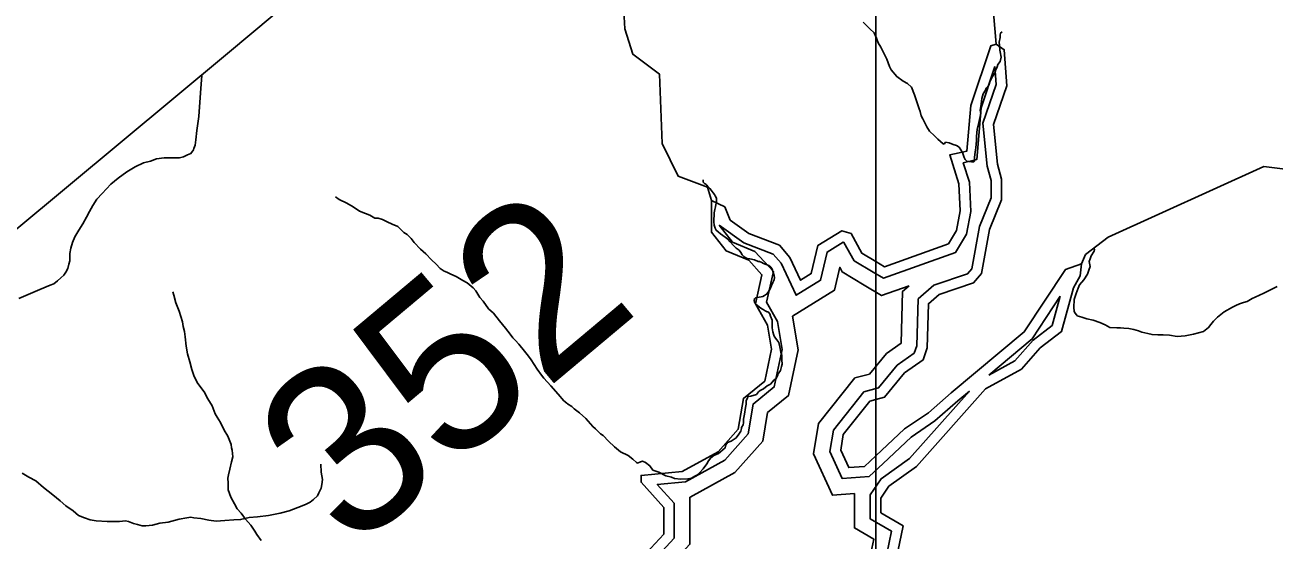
# Model space of a CAD drawing. Extents: x 2001466 to 2224147, y 644118 to 847247.
# Drawn here: x 2024583 to 2032407, y 686579 to 689805 of the extents above; entities that cross this region are included whole.
import ezdxf

# ---------------------------------------------------------------- set-up
doc = ezdxf.new("R2010")
doc.units = 0
for name, color, linetype in [('Exist Hydrographic Buffer Line', 7, 'Continuous'), ('Exist Hydrographic Creek Single Shore', 7, 'Continuous'), ('Exist Hydrographic Lake Shore', 7, 'Continuous'), ('Exist Hydrographic Misc Water Feature', 7, 'Continuous'), ('Exist Road Non-System Type 51', 7, 'Continuous'), ('Exist Road Secondary Structure Standard Bridge Number Label', 7, 'Continuous'), ('Exist Utilities Electrical Transmission Line', 7, 'Continuous'), ('Map Preparation Inset Cut Line', 7, 'Continuous')]:
    doc.layers.add(name, color=color, linetype=linetype)

msp = doc.modelspace()

# ---------------------------------------------------------------- linework, layer by layer
at = {"layer": 'Exist Hydrographic Buffer Line'}
for points in [[(2029892.2, 688256.7), (2029956, 688218.5), (2030407.5, 688379.7), (2030475.5, 688494.2), (2030503.1, 688637.3), (2030494.3, 688821.3), (2030455.5, 688942.7), (2030540.4, 688961.6), (2030569, 689286.8), (2030654.3, 689545)], [(2030654.3, 689545), (2030662.8, 689432.1), (2030579.4, 689190.2), (2030606.4, 688920.6), (2030630.6, 688831.4), (2030630.6, 688721.7), (2030557.8, 688541.8), (2030509.8, 688278.2), (2030483, 688247.1), (2030271.9, 688174.4), (2030173.4, 688089.6), (2030164.8, 687794.9), (2030149.6, 687749.5), (2030043.1, 687673.9), (2029925.9, 687531.7), (2029902.1, 687525.3)], [(2028420.6, 686345.4), (2028646.7, 686590.4), (2028646.7, 686808.6), (2028540, 686926.6), (2028716.8, 686943.3), (2028963.7, 687078.7), (2029108.7, 687243.2), (2029140.7, 687430.2), (2029272.5, 687538.2), (2029321.8, 687772.1), (2029292.9, 687947.2), (2029224.8, 688068.1), (2029267.8, 688259.9), (2029151.7, 688386.1), (2029012, 688443.8), (2028927.2, 688551.5)], [(2028927.2, 688551.5), (2029081.8, 688440.1), (2029266.2, 688370.1), (2029315.6, 688312.7), (2029410.1, 688111.9), (2029562.8, 688206), (2029603.8, 688382.3), (2029705.3, 688444.6), (2029709.5, 688443.4), (2029772.2, 688328.6), (2029892.2, 688256.7)], [(2029386.9, 687982), (2029649.3, 688143.8), (2029682.7, 688287.2), (2029698.7, 688257.9), (2029835.7, 688175.8)], [(2029835.7, 688175.8), (2029945.3, 688110.2), (2030118.1, 688171.9)], [(2030118.1, 688171.9), (2030076.2, 688135.8), (2030066.8, 687812.3), (2030066.5, 687811.2), (2029975.5, 687746.6), (2029870, 687618.6)], [(2030615.9, 687612.2), (2030887.5, 687838.3), (2031063.6, 688105.7)], [(2031063.6, 688105.7), (2031013.6, 687922.9), (2030893.2, 687830.2), (2030779.5, 687702), (2030615.9, 687612.2)], [(2027085.7, 684623.5), (2027129.1, 684691.2), (2027129.1, 684909.3), (2027196.3, 684924.1), (2027317.7, 685042.8), (2027298.3, 685282.5), (2027510.1, 685294.5), (2027923.3, 685415.7), (2028046.6, 685509.7), (2028125.7, 685679.2), (2028139.8, 685826.7), (2028145.8, 685834.4), (2028368.6, 685946.8), (2028505.4, 686292.1), (2028745.1, 686551.9), (2028745.1, 686846.5), (2028744.6, 686847), (2028746.3, 686847.2), (2029026.1, 687000.7), (2029201, 687199), (2029231.5, 687377.4), (2029361.6, 687484), (2029422, 687769.9), (2029386.9, 687982)], [(2029870, 687618.6), (2029777.4, 687593.8), (2029550.2, 687308.1), (2029519.3, 687118.7), (2029637.4, 686859.6), (2029775.1, 686870.4)], [(2029902.1, 687525.3), (2029834.2, 687507.1), (2029643.2, 687266.9), (2029621.2, 687132.3), (2029698.4, 686963.1), (2029866.1, 686976.3), (2029953.8, 687058.4)], [(2030495, 687511.5), (2030118.9, 687089), (2029941.3, 686962), (2029873.5, 686861.1), (2029873.5, 686711.3), (2030006.2, 686634.5), (2029976.8, 686491.6), (2030030.4, 686420.3), (2030184.4, 686356.7), (2030016.6, 686347.6), (2029929.9, 686359.3)], [(2029953.8, 687058.4), (2030129.3, 687223), (2030278.4, 687324.4), (2030422.9, 687451.5), (2030495, 687511.5)], [(2029775.1, 686870.4), (2029775.1, 686654.6), (2029895.5, 686584.9), (2029871.1, 686466.6)]]:
    msp.add_lwpolyline(points, dxfattribs=at)
at = {"layer": 'Exist Hydrographic Creek Single Shore'}
for points in [[(2030662.2, 689684.1), (2030645.1, 689881.3), (2030603.1, 689967.5), (2030578.3, 690374.8), (2030678.1, 690773.1), (2030653.1, 691082), (2030578.3, 691250.8), (2030544.2, 691432), (2030644.3, 691623.5), (2030602.3, 691781.9), (2030544.2, 691966.8), (2030544.2, 692265.4), (2030627.3, 692647.6)], [(2031196.1, 688308.3), (2031221.1, 688366.9), (2031362.2, 688475.5), (2032337.2, 688918.4), (2032470.1, 688902.5)]]:
    msp.add_lwpolyline(points, dxfattribs=at)
at = {"layer": 'Exist Hydrographic Lake Shore'}
for points in [[(2029908.9, 688323.2), (2029963.1, 688290.7), (2030363.2, 688433.6), (2030413.2, 688517.8), (2030437.2, 688642), (2030429.2, 688809.5), (2030371.2, 688991.1), (2030479.2, 689015.2), (2030504.3, 689300.1), (2030628.1, 689674.9), (2030662.2, 689684.1)], [(2030662.2, 689684.1), (2030712.2, 689650.2), (2030729.2, 689423.5), (2030646.2, 689182.5), (2030671.2, 688932.6), (2030696.2, 688840.2), (2030696.2, 688708.9), (2030621.1, 688523.4), (2030571.1, 688248.9), (2030521.1, 688190.8), (2030305.2, 688116.4), (2030238.1, 688058.7), (2030230.1, 687783.3), (2030205.1, 687708.4), (2030088.2, 687625.4), (2029963.1, 687473.8), (2029908.9, 687459.2)], [(2028364.1, 686380.9), (2028581.1, 686616), (2028581.1, 686783.4), (2028439.2, 686940.4), (2028439.2, 686983.1), (2028697.1, 687007.3), (2028922.1, 687130.7), (2029047.2, 687272.6), (2029080.2, 687465.5), (2029213.1, 687574.3), (2029255.1, 687773.6), (2029230.1, 687925), (2029155.2, 688057.9), (2029196.2, 688240.7), (2029113.2, 688331), (2028971.1, 688389.7), (2028879.2, 688506.4), (2028879.2, 688706.5)], [(2028879.2, 688706.5), (2028963.1, 688665.4), (2028996.1, 688582.7), (2029113.2, 688498.4), (2029305.1, 688425.6), (2029371.1, 688348.7), (2029438.2, 688206.3), (2029505, 688247.5), (2029546.1, 688423.9), (2029696.2, 688516), (2029754.2, 688498.4), (2029821.2, 688375.7), (2029908.9, 688323.2)], [(2029908.9, 687106.3), (2030088.2, 687274.4), (2030238.1, 687376.3), (2030380.2, 687501.4), (2030838.1, 687882.5), (2031096, 688274.3), (2031196.1, 688308.3)], [(2031196.1, 688308.3), (2031188.1, 688233), (2031146.1, 688158.4), (2031071, 687884.3), (2030938.2, 687782), (2030821.1, 687649.9), (2030596.1, 687526.5), (2030163.1, 687039.9), (2029989.2, 686915.5), (2029939.1, 686841.1), (2029939.1, 686749.2), (2030080, 686667.5), (2030047, 686507.4), (2030072, 686474.1), (2030331, 686367.1), (2030322.2, 686298.5), (2030014, 686281.7), (2029908.9, 686296)], [(2029908.9, 687459.2), (2029872.1, 687449.4), (2029705.2, 687239.5), (2029689.2, 687141.4), (2029739, 687032.1), (2029838, 687039.9), (2029908.9, 687106.3)]]:
    msp.add_lwpolyline(points, dxfattribs=at)
at = {"layer": 'Exist Hydrographic Misc Water Feature'}
for points in [[(2028879.2, 688706.5), (2028854.2, 688789), (2028671.1, 688858.4), (2028571.2, 689063.8), (2028554.2, 689497.3), (2028387.1, 689622.1), (2028337.3, 689780.6), (2028329.3, 689931.7), (2028437.1, 690096.8), (2028437.1, 690182.1), (2028387.3, 690248.8), (2028045.3, 690439.4), (2027953.2, 690539.8), (2027928.2, 690648.5)], [(2029829.4, 689822.1), (2029871.5, 689782.2), (2029899.4, 689756.2)], [(2029899.4, 689756.2), (2029905.5, 689742.2), (2029913.5, 689722.2), (2029923.4, 689694.2), (2029939.3, 689666.2), (2029965.4, 689616.2), (2029977.5, 689590.3), (2029993.5, 689544.2), (2030005.6, 689524.2), (2030039.6, 689482.3), (2030079.6, 689452.3), (2030107.5, 689438.4), (2030131.5, 689416.4), (2030151.6, 689368.4), (2030169.6, 689310.4), (2030179.7, 689280.4), (2030185.6, 689262.4), (2030191.8, 689236.4), (2030203.7, 689216.4), (2030215.8, 689192.5), (2030227.6, 689166.5), (2030245.7, 689140.5), (2030275.6, 689110.5), (2030297.6, 689090.5), (2030329.8, 689060.6), (2030335.7, 689058.6)], [(2030335.7, 689058.6), (2030345.8, 689070.6), (2030367.7, 689066.6), (2030393.7, 689056.6), (2030413.8, 689050.6), (2030429.8, 689040.6), (2030451.8, 689006.6), (2030461.8, 688974.6), (2030467.8, 688962.6), (2030477.8, 688952.6), (2030507.8, 688948.7), (2030521.7, 688948.7), (2030525.8, 688952.7), (2030525.8, 688974.7), (2030529.7, 689010.7), (2030535.6, 689036.7), (2030539.7, 689080.7), (2030539.7, 689106.7), (2030543.6, 689152.6), (2030553.7, 689194.7), (2030557.6, 689212.7), (2030565.6, 689250.7), (2030561.5, 689270.7), (2030567.6, 689308.6), (2030569.5, 689328.6), (2030571.5, 689344.6), (2030581.6, 689374.7), (2030595.5, 689396.7), (2030599.6, 689408.6), (2030615.6, 689428.7), (2030625.4, 689454.7), (2030639.4, 689482.7), (2030655.4, 689506.7), (2030659.5, 689524.7), (2030669.3, 689542.7), (2030673.4, 689556.7), (2030687.4, 689576.7), (2030693.3, 689602.7), (2030687.4, 689636.7), (2030685.3, 689646.7), (2030683.3, 689678.7), (2030681.2, 689696.7), (2030687.4, 689726.7), (2030687.4, 689740.7), (2030689.2, 689754.7), (2030699.3, 689762.7)], [(2029222.5, 688304), (2029206.5, 688311.9), (2029194.4, 688318), (2029180.4, 688323.9), (2029172.5, 688323.9), (2029150.3, 688333.9), (2029120.4, 688339.9), (2029104.4, 688341.9), (2029090.4, 688347.8), (2029082.4, 688355.8), (2029072.4, 688365.8), (2029064.4, 688379.8), (2029052.3, 688393.8), (2029034.2, 688407.8), (2029018.3, 688423.8), (2028996.3, 688445.8), (2028982.4, 688463.8), (2028966.4, 688475.8), (2028950.4, 688485.7), (2028936.2, 688497.7), (2028922.3, 688509.7), (2028908.3, 688519.7), (2028902.2, 688531.7), (2028896.2, 688551.7), (2028894.2, 688571.7), (2028894.2, 688587.7), (2028896.2, 688613.7), (2028896.2, 688627.7), (2028900.1, 688649.7), (2028904.2, 688665.7), (2028908.1, 688679.7), (2028912.2, 688697.7), (2028912.2, 688719.7), (2028902.2, 688735.7), (2028898.1, 688743.7), (2028890.1, 688753.6), (2028878.2, 688769.6), (2028870.2, 688781.6), (2028858.1, 688793.6), (2028850.1, 688801.7), (2028844.2, 688807.7), (2028836.2, 688811.7), (2028828.2, 688819.6), (2028828, 688829.7), (2028828.2, 688835.7)], [(2026526.5, 688728.2), (2026548.6, 688712.2), (2026596.6, 688688.2), (2026636.6, 688666.2), (2026676.6, 688638.3), (2026714.5, 688624.3), (2026740.5, 688614.3), (2026772.5, 688594.4), (2026792.6, 688594.4), (2026820.5, 688586.4), (2026850.6, 688572.4), (2026880.6, 688558.4), (2026916.5, 688542.4), (2026954.6, 688504.5), (2026974.5, 688492.5), (2027000.5, 688468.5), (2027018.6, 688442.5), (2027058.6, 688400.5), (2027092.6, 688372.6), (2027126.6, 688334.6), (2027156.6, 688306.6), (2027182.6, 688280.6), (2027206.6, 688262.7), (2027222.6, 688256.7), (2027248.7, 688244.7), (2027282.7, 688228.8), (2027322.9, 688204.8), (2027350.8, 688190.7), (2027388.7, 688158.8), (2027404.7, 688140.8), (2027430.7, 688098.9), (2027450.8, 688074.9), (2027484.9, 688026.9), (2027514.8, 687998.9), (2027552.7, 687950.9), (2027590.9, 687904.9), (2027619, 687869), (2027636.8, 687845), (2027652.8, 687829), (2027675, 687805.1), (2027709, 687761.1), (2027734.8, 687731.1), (2027750.8, 687707.1), (2027769.1, 687679.1), (2027789, 687649.1), (2027815, 687611.1), (2027831, 687593.2), (2027875.1, 687545.2), (2027921, 687493.2), (2027955.1, 687451.3), (2027974.9, 687435.3), (2027979, 687431.3), (2028005.1, 687415.3), (2028021.1, 687401.3), (2028053.1, 687375.3), (2028093.1, 687339.4), (2028137.1, 687289.4), (2028153.1, 687275.4), (2028185.1, 687243.4), (2028201.1, 687233.4), (2028235.2, 687197.5), (2028273.1, 687163.5), (2028311.2, 687131.5), (2028359.2, 687107.6), (2028387.3, 687085.6), (2028411.3, 687063.7), (2028417.2, 687059.7)], [(2031274, 688405.3), (2031277.9, 688399.3), (2031276.1, 688389.3), (2031256, 688359.3), (2031250, 688341.2), (2031244.1, 688323.2), (2031250, 688291.3), (2031242, 688269.3), (2031234, 688243.3), (2031210.1, 688209.2), (2031184.2, 688177.2), (2031176.2, 688157.2), (2031162.1, 688123.2), (2031150.2, 688085.2), (2031148.3, 688035.2), (2031150.2, 688013.2), (2031154.3, 688001.2), (2031166.2, 687987.3), (2031168.2, 687983.2)], [(2028417.2, 687059.7), (2028435.3, 687067.7), (2028447.2, 687071.7), (2028467.3, 687063.7), (2028493.3, 687043.7), (2028513.2, 687015.7), (2028551.1, 687003.7), (2028595.2, 686981.8), (2028629.3, 686971.8), (2028649.2, 686963.8), (2028687.3, 686959.9), (2028731.2, 686961.9), (2028755.2, 686965.8), (2028775.3, 686977.8), (2028789.2, 686985.9), (2028807.3, 687001.9), (2028827.1, 687023.9), (2028851.1, 687055.9), (2028861.2, 687073.9), (2028875.1, 687093.9), (2028895, 687107.9), (2028923.1, 687119.9), (2028937.1, 687131.9), (2028965.1, 687156), (2028969, 687176), (2028981.1, 687190), (2029003.1, 687198), (2029023, 687210), (2029035.1, 687218), (2029051.1, 687242), (2029063, 687260), (2029068.9, 687278), (2029068.9, 687284), (2029078.9, 687300), (2029081, 687312), (2029081, 687336), (2029086.9, 687366.1), (2029092.9, 687408), (2029096.8, 687430), (2029096.8, 687450), (2029104.8, 687470), (2029108.9, 687478), (2029126.9, 687480), (2029161, 687490), (2029174.9, 687506.1), (2029185, 687516.1), (2029204.8, 687526.1), (2029228.8, 687544.1), (2029248.7, 687556), (2029272.7, 687582.1), (2029284.8, 687590.1), (2029294.7, 687612.1), (2029296.7, 687620.1), (2029312.7, 687640.1), (2029318.7, 687666.1), (2029322.8, 687680.1), (2029320.7, 687708.1), (2029320.7, 687734.1), (2029318.7, 687744.1), (2029314.6, 687756.1), (2029308.6, 687788.1), (2029300.6, 687816.1), (2029288.7, 687832.1), (2029274.6, 687852), (2029270.7, 687862), (2029264.7, 687882), (2029260.6, 687908.1), (2029260.6, 687926.1), (2029260.4, 687956), (2029248.5, 687982), (2029244.4, 687996), (2029234.6, 688008), (2029228.4, 688008), (2029216.5, 688014), (2029202.6, 688022), (2029194.6, 688028), (2029180.4, 688038), (2029168.6, 688048), (2029158.5, 688056), (2029152.6, 688062), (2029148.5, 688068), (2029146.6, 688079.9), (2029148.5, 688089.9), (2029154.6, 688095.9), (2029190.5, 688102), (2029200.5, 688104), (2029212.4, 688110), (2029224.5, 688118), (2029234.6, 688132), (2029246.5, 688152), (2029256.3, 688174), (2029264.3, 688192), (2029272.3, 688208), (2029274.4, 688224), (2029272.3, 688236), (2029266.4, 688254), (2029260.4, 688276), (2029252.4, 688288), (2029238.5, 688298), (2029222.5, 688304)], [(2025509, 688133.6), (2025515.1, 688113.6), (2025527, 688065.6), (2025547.1, 688011.7), (2025569.1, 687945.7), (2025573.2, 687915.7), (2025581.2, 687885.7), (2025585.1, 687851.7), (2025591.2, 687793.7), (2025599.2, 687745.7), (2025615.2, 687695.8), (2025627.3, 687647.8), (2025641.2, 687603.8), (2025665.2, 687559.8), (2025703.4, 687507.9), (2025727.4, 687463.8), (2025753.4, 687419.8), (2025773.3, 687369.9), (2025785.6, 687347.9), (2025807.5, 687315.9), (2025829.5, 687265.9), (2025853.5, 687230), (2025873.6, 687178), (2025875.4, 687156), (2025879.5, 687142), (2025881.6, 687119.9), (2025883.6, 687100), (2025875.6, 687068), (2025865.6, 687022), (2025855.7, 686987.9), (2025851.6, 686966), (2025853.7, 686934), (2025853.7, 686894), (2025871.7, 686848), (2025893.7, 686806), (2025911.7, 686774), (2025935.7, 686746), (2025963.8, 686710.1), (2025995.8, 686672.2), (2026021.8, 686634.2), (2026033.9, 686614.1), (2026061.8, 686576.2)], [(2032421.9, 688166), (2032376, 688144), (2032338, 688126), (2032283.9, 688100), (2032264, 688091.9), (2032234.1, 688073.9), (2032210.1, 688065.9), (2032185.9, 688057.9), (2032161.9, 688047.9), (2032142.2, 688037.9), (2032090.1, 688007.8), (2032048.1, 687975.8), (2032022.1, 687949.8), (2032006.1, 687929.8), (2031992.1, 687909.8), (2031960.3, 687885.8), (2031898.2, 687867.7), (2031844.3, 687857.7), (2031794.2, 687853.7), (2031746.3, 687861.7), (2031708.3, 687863.6), (2031674.3, 687863.6), (2031638.2, 687865.6), (2031612.2, 687871.5), (2031574.2, 687881.5), (2031552.3, 687889.5), (2031524.2, 687897.5), (2031492.2, 687903.4), (2031460.2, 687905.4), (2031440.3, 687907.4), (2031418.2, 687907.4), (2031374.3, 687909.4), (2031344.2, 687927.3), (2031310.3, 687941.3), (2031268.3, 687955.3), (2031230.1, 687965.3), (2031198.2, 687975.3), (2031168.2, 687983.2)]]:
    msp.add_lwpolyline(points, dxfattribs=at)
at = {"layer": 'Exist Road Non-System Type 51'}
for points in [[(2024543.4, 688092.3), (2024675.4, 688148.4), (2024739.5, 688174.5), (2024763.5, 688184.4), (2024785.5, 688202.4), (2024807.5, 688220.5), (2024825.4, 688238.5), (2024837.4, 688256.5), (2024851.5, 688280.4), (2024857.4, 688306.5), (2024863.5, 688328.4), (2024863.4, 688374.4), (2024869.3, 688406.5), (2024879.4, 688442.5), (2024895.3, 688478.5), (2024913.4, 688508.6), (2024929.3, 688536.5), (2024945.2, 688560.5), (2024967.2, 688600.5), (2024987.4, 688636.5), (2025007.3, 688674.5), (2025033.2, 688714.6), (2025065.3, 688750.5), (2025119.3, 688808.6), (2025165.2, 688844.7), (2025219.3, 688884.6), (2025273.1, 688916.7), (2025325, 688942.6), (2025369.1, 688952.7), (2025405.1, 688966.8), (2025453.1, 688972.8), (2025497.1, 688972.7), (2025549.1, 688972.9), (2025575.2, 688978.7), (2025599, 688990.9), (2025621.1, 689000.8), (2025637.1, 689022.9), (2025639.1, 689030.8), (2025647.1, 689052.9), (2025653, 689086.8), (2025659, 689144.9), (2025671, 689232.8), (2025681, 689380.8), (2025689, 689488.9)], [(2024565.9, 686998.3), (2024605.8, 686972.3), (2024649.9, 686950.4), (2024697.9, 686908.4), (2024756, 686862.5), (2024802, 686824.5), (2024837.9, 686792.4), (2024883.9, 686762.4), (2024917.9, 686732.5), (2024955.8, 686718.6), (2024989.9, 686704.5), (2025027.8, 686698.5), (2025098, 686694.7), (2025142, 686694.6), (2025174, 686694.5), (2025211.8, 686698.6), (2025230, 686694.6), (2025261.9, 686682.7), (2025288, 686676.6), (2025316, 686666.6), (2025340, 686666.7), (2025379.9, 686672.7), (2025426, 686684.8), (2025479.9, 686690.7), (2025547.9, 686708.7), (2025595.9, 686718.7), (2025619.9, 686720.9), (2025639.8, 686716.8), (2025683.8, 686713), (2025733.8, 686702.9), (2025779.8, 686697), (2025833.9, 686700.9), (2025889.8, 686705), (2025931.9, 686706.9), (2025985.9, 686719), (2026037.8, 686723), (2026107.8, 686733.1), (2026179.9, 686747.1), (2026235.8, 686761.1), (2026289.8, 686783.2), (2026337.8, 686801.3), (2026367.7, 686815.2), (2026389.7, 686833.2), (2026413.7, 686855.1), (2026421.7, 686875.1), (2026437.7, 686903.2), (2026441.8, 686927.1), (2026445.8, 686957.3), (2026437.7, 687003.2), (2026433.8, 687053.1)]]:
    msp.add_lwpolyline(points, dxfattribs=at)
at = {"layer": 'Exist Utilities Electrical Transmission Line'}
msp.add_lwpolyline([(2027543.9, 691045.7), (2026727.7, 690361.2), (2025849.4, 689627), (2024520.1, 688517.8), (2024110.6, 688171.9)], dxfattribs=at)
at = {"layer": 'Map Preparation Inset Cut Line'}
for p, q in [((2029908.9, 688323.2), (2029908.9, 692515.2)), ((2029908.9, 688276.6), (2029908.9, 688323.2)), ((2029908.9, 688184.3), (2029908.9, 688276.6)), ((2029908.9, 688016.5), (2029908.9, 688184.3)), ((2029908.9, 687837.7), (2029908.9, 688016.5)), ((2029908.9, 687596.5), (2029908.9, 687837.7)), ((2029908.9, 687500.6), (2029908.9, 687596.5)), ((2029908.9, 687459.2), (2029908.9, 687500.6)), ((2029908.9, 687106.3), (2029908.9, 687459.2)), ((2029908.9, 687051.5), (2029908.9, 687106.3)), ((2029908.9, 686867.6), (2029908.9, 687051.5)), ((2029908.9, 686724.8), (2029908.9, 686867.6)), ((2029908.9, 686628), (2029908.9, 686724.8)), ((2029908.9, 686417.1), (2029908.9, 686628))]:
    msp.add_line(p, q, dxfattribs=at)

# ---------------------------------------------------------------- texts
at = {"layer": 'Exist Road Secondary Structure Standard Bridge Number Label'}
msp.add_text('352', height=1066.27, rotation=40, dxfattribs=at).set_placement((2026624.2, 686494.8))

doc.saveas('drawing.dxf')
